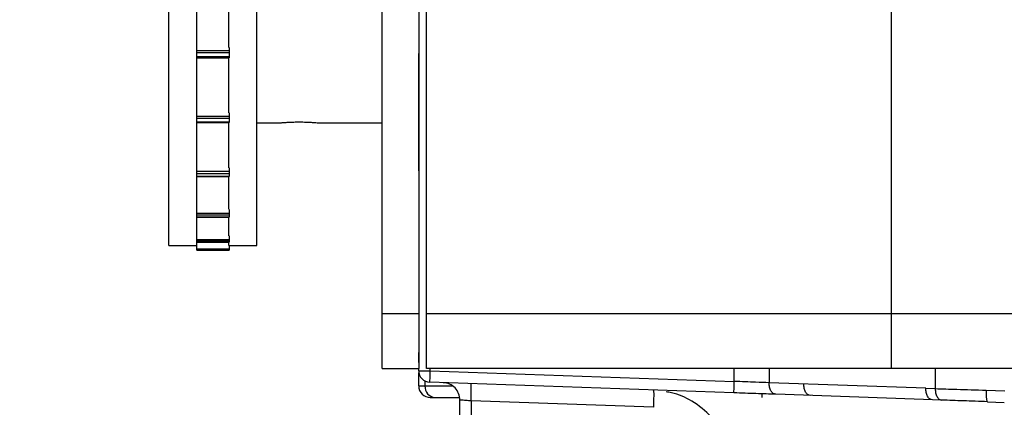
# Model space of a CAD drawing. Header units: inches. Extents: x 144.9 to 238.4, y 214.8 to 247.7.
# Tile 361 of 411: x 201.763 to 201.9732, y 244.3744 to 244.4571. Entities that reach past the tile are written whole.
import ezdxf

# ---------------------------------------------------------------- set-up
doc = ezdxf.new("R2010")
doc.units = ezdxf.units.IN
doc.header["$LTSCALE"] = 0.25
doc.header["$MEASUREMENT"] = 0
doc.layers.add('ANNOTATIONS', color=1, linetype='Continuous')
doc.layers.add('MOTOR LH', color=7, linetype='Continuous')
doc.styles.add('ARIAL', font='arial.ttf', dxfattribs={"height": 0.09375})
doc.dimstyles.new('STANDARD$0', dxfattribs={"dimtxt": 0.09375, "dimasz": 0.09375, "dimexe": 0.03125, "dimexo": 0.046875, "dimgap": 0.09, "dimtad": 0, "dimtih": 1, "dimtoh": 1, "dimdec": 4, "dimzin": 0, "dimdsep": 46, "dimtxsty": 'ARIAL', "dimcen": 0.09, "dimadec": 0, "dimazin": 0, "dimtfac": 1, "dimtdec": 4, "dimtofl": 0, "dimtmove": 0, "dimatfit": 1, "dimfxl": 1, "dimtolj": 1, "dimtzin": 0, "dimarcsym": 0})

# ---------------------------------------------------------------- blocks, each defined once
blk = doc.blocks.new('*D20')
at = {"layer": 'ANNOTATIONS', "color": 0, "lineweight": -2, "transparency": 16777216}
for p, q in [((201.5477568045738, 244.7210665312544), (201.5477568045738, 245.6873671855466)), ((202.6883818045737, 243.5376739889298), (202.6883818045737, 245.6873671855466)), ((201.6415068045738, 245.6561171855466), (201.832959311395, 245.6561171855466)), ((202.5946318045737, 245.6561171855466), (202.4031792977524, 245.6561171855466))]:
    blk.add_line(p, q, dxfattribs=at)
at = {"layer": 'ANNOTATIONS', "color": 0, "transparency": 16777216}
for points in [[(201.6415068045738, 245.6717421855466), (201.6415068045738, 245.6404921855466), (201.5477568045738, 245.6561171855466)], [(202.5946318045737, 245.6717421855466), (202.5946318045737, 245.6404921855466), (202.6883818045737, 245.6561171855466)]]:
    blk.add_solid(points, dxfattribs=at)
at = {"layer": 'defpoints', "color": 0, "transparency": 16777216}
for p in [(201.5477568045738, 245.6561171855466), (201.5477568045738, 244.6741915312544), (202.6883818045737, 243.4907989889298)]:
    blk.add_point(p, dxfattribs=at)
at = {"layer": 'ANNOTATIONS', "color": 0, "transparency": 16777216, "insert": (202.1180693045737, 245.6561171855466), "char_height": 0.09375, "attachment_point": 5, "style": 'ARIAL'}
blk.add_mtext('\\A1;18 5/8"', dxfattribs=at)
blk = doc.blocks.new('*D22')
at = {"layer": 'ANNOTATIONS', "color": 0, "lineweight": -2, "transparency": 16777216}
for p, q in [((201.2594214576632, 244.7850832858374), (201.2594214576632, 246.0537298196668)), ((202.6883818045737, 243.5376739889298), (202.6883818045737, 246.0537298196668)), ((201.3531714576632, 246.0224798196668), (201.7695598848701, 246.0224798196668)), ((202.5946318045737, 246.0224798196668), (202.1782433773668, 246.0224798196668))]:
    blk.add_line(p, q, dxfattribs=at)
at = {"layer": 'ANNOTATIONS', "color": 0, "transparency": 16777216}
for points in [[(201.3531714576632, 246.0381048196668), (201.3531714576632, 246.0068548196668), (201.2594214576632, 246.0224798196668)], [(202.5946318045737, 246.0381048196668), (202.5946318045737, 246.0068548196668), (202.6883818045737, 246.0224798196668)]]:
    blk.add_solid(points, dxfattribs=at)
at = {"layer": 'defpoints', "color": 0, "transparency": 16777216}
for p in [(202.6883818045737, 246.0224798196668), (201.2594214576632, 244.7382082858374), (202.6883818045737, 243.4907989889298)]:
    blk.add_point(p, dxfattribs=at)
at = {"layer": 'ANNOTATIONS', "color": 0, "transparency": 16777216, "insert": (201.9739016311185, 246.0224798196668), "char_height": 0.09375, "attachment_point": 5, "style": 'ARIAL'}
blk.add_mtext('\\A1;24""', dxfattribs=at)

msp = doc.modelspace()

# ---------------------------------------------------------------- linework, layer by layer
at = {"layer": 'MOTOR LH'}
for p, q in [((201.8403564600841, 244.3826446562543), (201.8403564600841, 244.9657384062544)), ((201.7948274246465, 244.4088946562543), (201.7948274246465, 244.8118377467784)), ((201.8007649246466, 244.4078894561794), (201.8007649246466, 244.8118377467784)), ((201.8135774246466, 244.4088946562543), (201.8135774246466, 244.8118377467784)), ((201.8498274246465, 244.3826446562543), (201.8498274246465, 244.5807696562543)), ((201.9490774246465, 244.3826446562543), (201.9490774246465, 244.5807696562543)), ((201.8076399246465, 244.4511910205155), (201.8076399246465, 244.4643472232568)), ((201.8481689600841, 244.4641759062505), (201.8481689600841, 244.3826446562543)), ((201.8007649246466, 244.4505866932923), (201.8076546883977, 244.4505866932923)), ((201.8076546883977, 244.4511910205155), (201.8076546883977, 244.4505866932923)), ((201.8076546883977, 244.4505866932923), (201.8076546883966, 244.4500576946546)), ((201.8076546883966, 244.4500576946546), (201.8007649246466, 244.4500576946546)), ((201.8007649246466, 244.4493000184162), (201.8076546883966, 244.4493000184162)), ((201.8007649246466, 244.4490239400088), (201.8076546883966, 244.4490239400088)), ((201.8076399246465, 244.4372454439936), (201.8076399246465, 244.4490239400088)), ((201.8076546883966, 244.4500576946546), (201.8076546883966, 244.4490239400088)), ((201.8007649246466, 244.4365424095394), (201.8076546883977, 244.4365424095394)), ((201.8076546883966, 244.4360113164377), (201.8007649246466, 244.4360113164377)), ((201.8076546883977, 244.4372454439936), (201.8076546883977, 244.4365424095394)), ((201.8076546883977, 244.4365424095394), (201.8076546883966, 244.4360113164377)), ((201.8076546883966, 244.4360113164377), (201.8076546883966, 244.4351707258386)), ((201.8007649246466, 244.4353538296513), (201.8076546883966, 244.4353538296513)), ((201.8007649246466, 244.4351707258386), (201.8076546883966, 244.4351707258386)), ((201.8076399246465, 244.42552936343), (201.8076399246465, 244.4351707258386)), ((201.8135774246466, 244.4351397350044), (201.8187627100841, 244.4351397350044)), ((201.826526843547, 244.4351397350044), (201.8403564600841, 244.4351397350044)), ((201.8076546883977, 244.42552936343), (201.8076546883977, 244.4247628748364)), ((201.8007649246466, 244.4247628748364), (201.8076546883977, 244.4247628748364)), ((201.8076546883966, 244.4242563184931), (201.8007649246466, 244.4242563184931)), ((201.8007649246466, 244.4237319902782), (201.8076546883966, 244.4237319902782)), ((201.8007649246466, 244.4236263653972), (201.8076546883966, 244.4236263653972)), ((201.8076399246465, 244.4166837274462), (201.8076399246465, 244.4236263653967)), ((201.8076546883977, 244.4247628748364), (201.8076546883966, 244.4242563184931)), ((201.8076546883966, 244.4242563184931), (201.8076546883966, 244.4236263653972)), ((201.8007649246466, 244.4158387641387), (201.8076546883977, 244.4158387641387)), ((201.8076546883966, 244.4153821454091), (201.8007649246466, 244.4153821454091)), ((201.8007649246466, 244.4150172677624), (201.8076546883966, 244.4150172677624)), ((201.8007649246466, 244.4149697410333), (201.8076546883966, 244.4149697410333)), ((201.8076399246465, 244.4109944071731), (201.8076399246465, 244.4149697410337)), ((201.8076546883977, 244.4166302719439), (201.8076546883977, 244.4158387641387)), ((201.8076546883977, 244.4158387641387), (201.8076546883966, 244.4153821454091)), ((201.8076546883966, 244.4153821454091), (201.8076546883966, 244.4149697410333)), ((201.8076546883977, 244.4109944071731), (201.8076546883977, 244.4102175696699)), ((201.7948274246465, 244.4088946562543), (201.8007649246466, 244.4088946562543)), ((201.8007649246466, 244.4102175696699), (201.8076546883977, 244.4102175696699)), ((201.8076546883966, 244.4098337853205), (201.8007649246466, 244.4098337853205)), ((201.8007649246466, 244.4096466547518), (201.8076546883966, 244.4096466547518)), ((201.8007649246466, 244.4096349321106), (201.8076546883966, 244.4096349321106)), ((201.8076399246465, 244.4088946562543), (201.8076399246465, 244.4096349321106)), ((201.8076546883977, 244.4102175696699), (201.8076546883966, 244.4098337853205)), ((201.8076546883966, 244.4098337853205), (201.8076546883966, 244.4096349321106)), ((201.8076546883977, 244.4089043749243), (201.8076546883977, 244.4081811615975)), ((201.8076546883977, 244.4088946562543), (201.8135774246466, 244.4088946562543)), ((201.8007649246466, 244.4081811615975), (201.8076546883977, 244.4081811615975)), ((201.8076546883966, 244.4078894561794), (201.8007649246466, 244.4078894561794)), ((201.8007649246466, 244.4078882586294), (201.8076546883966, 244.4078882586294)), ((201.8076546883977, 244.4081811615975), (201.8076546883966, 244.4078894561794)), ((201.8403564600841, 244.3943634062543), (201.8481689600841, 244.3943634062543)), ((201.8498274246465, 244.3943634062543), (201.9965774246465, 244.3943634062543)), ((201.8403564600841, 244.3826446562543), (201.8481689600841, 244.3826446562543)), ((201.8481689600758, 244.3821679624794), (201.8481689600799, 244.3826446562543)), ((201.8481689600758, 244.3821679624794), (201.8506295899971, 244.3821679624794)), ((201.8481689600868, 244.3789159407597), (201.8481689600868, 244.3817373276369)), ((201.9965774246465, 244.3826446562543), (201.8498274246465, 244.3826446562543)), ((201.8506295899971, 244.3821679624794), (201.8506295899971, 244.3826446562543)), ((201.8506295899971, 244.3821679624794), (201.9155488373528, 244.3799009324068)), ((201.9155488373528, 244.3799009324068), (201.9155488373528, 244.3826446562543)), ((201.9229901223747, 244.3826446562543), (201.9229901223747, 244.3795891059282)), ((201.9584511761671, 244.3826446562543), (201.958451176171, 244.3783507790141)), ((201.8494876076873, 244.3799883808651), (201.8494876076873, 244.3789159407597)), ((201.915462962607, 244.3774418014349), (201.8505437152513, 244.3797088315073)), ((201.9564295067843, 244.3784213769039), (201.9229901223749, 244.3795891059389)), ((201.8481689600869, 244.3789159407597), (201.8553002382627, 244.3789159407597)), ((201.8982941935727, 244.3779137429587), (201.8982762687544, 244.3780419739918)), ((201.9214957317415, 244.3764553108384), (201.9214957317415, 244.3771934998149)), ((201.9598535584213, 244.3758916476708), (201.9243925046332, 244.3771299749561)), ((201.9564295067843, 244.3784213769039), (201.958451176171, 244.3783507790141)), ((201.9693126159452, 244.37800941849), (201.9733337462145, 244.3778536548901)), ((201.8516185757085, 244.3764553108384), (201.8568481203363, 244.3764553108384)), ((201.8569520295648, 244.3669555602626), (201.8569520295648, 244.3759207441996)), ((201.8982762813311, 244.3743532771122), (201.8593267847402, 244.3757134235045)), ((201.8593267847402, 244.3757134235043), (201.8593267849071, 244.3669555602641)), ((201.9696288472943, 244.3755502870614), (201.9731998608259, 244.3753998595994))]:
    msp.add_line(p, q, dxfattribs=at)
for centre, radius, start, end in [((201.8506295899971, 244.3821679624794), 0.002460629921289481, 179.9999999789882, 267.9999999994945), ((201.8506295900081, 244.3789159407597), 0.002460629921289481, 179.9999999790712, 270.0000000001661), ((201.8517961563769, 244.3787621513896), 0.002313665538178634, 176.188738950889, 265.5980503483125)]:
    msp.add_arc(centre, radius, start, end, dxfattribs=at)
for points, knots in [([(201.8481689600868, 244.424851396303), (201.848168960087, 244.4286247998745), (201.8481689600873, 244.4360913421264), (201.8481689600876, 244.4453547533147), (201.8481689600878, 244.4499366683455)], [0, 0, 0, 0, 0.5053749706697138, 1, 1, 1, 1]), ([(201.8187627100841, 244.4351397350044), (201.8188057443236, 244.4351434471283), (201.8188918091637, 244.4351508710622), (201.819562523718, 244.4352025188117), (201.8205515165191, 244.4352601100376), (201.8217886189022, 244.4353017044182), (201.8231224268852, 244.4353079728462), (201.8244015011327, 244.4352767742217), (201.8254943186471, 244.4352209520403), (201.8262404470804, 244.4351678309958), (201.8265959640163, 244.4351380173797), (201.8265404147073, 244.4351426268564), (201.826526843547, 244.4351437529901)], [0, 0, 0, 0, 0.1071142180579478, 0.2142193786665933, 0.3215599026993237, 0.4290573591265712, 0.5362978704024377, 0.6432683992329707, 0.7503771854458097, 0.8578162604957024, 0.965263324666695, 1, 1, 1, 1]), ([(201.8481689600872, 244.3839216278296), (201.8481689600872, 244.3840222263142), (201.8481689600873, 244.384223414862), (201.8481689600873, 244.3854624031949), (201.8481689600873, 244.38608187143)], [0, 0, 0, 0, 0.5000209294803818, 1, 1, 1, 1]), ([(201.9229901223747, 244.3795891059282), (201.9220467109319, 244.379629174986), (201.9197989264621, 244.3797246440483), (201.9171094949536, 244.3798361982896), (201.9155488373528, 244.3799009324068)], [0, 0, 0, 0, 0.4197072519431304, 1, 1, 1, 1]), ([(201.8982941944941, 244.3779137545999), (201.8983020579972, 244.3778774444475), (201.8983243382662, 244.3777745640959), (201.8983333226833, 244.3770110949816), (201.8983211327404, 244.3758046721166), (201.8982912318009, 244.374837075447), (201.8982762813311, 244.3743532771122)], [0, 0, 0, 0, 0.1538430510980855, 0.4358953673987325, 0.717947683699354, 1, 1, 1, 1]), ([(201.9125197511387, 244.3696789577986), (201.9119064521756, 244.3705815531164), (201.9102950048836, 244.3729531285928), (201.906750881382, 244.3756974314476), (201.9033264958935, 244.3773405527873), (201.9013936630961, 244.3775864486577), (201.9010139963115, 244.3776347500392)], [0, 0, 0, 0, 0.2263796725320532, 0.5948141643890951, 0.9204092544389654, 1, 1, 1, 1]), ([(201.9243925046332, 244.3771299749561), (201.9230272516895, 244.3771776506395), (201.9202967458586, 244.3772730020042), (201.9170742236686, 244.3773855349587), (201.915462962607, 244.3774418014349)], [0, 0, 0, 0, 0.5000000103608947, 1, 1, 1, 1]), ([(201.958451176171, 244.3783507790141), (201.9599548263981, 244.37830331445), (201.9632734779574, 244.3781985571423), (201.9671774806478, 244.3780762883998), (201.9693126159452, 244.37800941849)], [0, 0, 0, 0, 0.4530907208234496, 1, 1, 1, 1]), ([(201.9693126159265, 244.3780094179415), (201.9693074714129, 244.3777010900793), (201.9692995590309, 244.3772268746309), (201.969329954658, 244.3766559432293), (201.9693681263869, 244.3762627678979), (201.9694213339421, 244.3759453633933), (201.9695039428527, 244.3756375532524), (201.9695796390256, 244.375584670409), (201.969628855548, 244.3755502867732)], [0, 0, 0, 0, 0.2395355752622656, 0.3684113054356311, 0.5000001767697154, 0.6315890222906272, 0.7604646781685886, 1, 1, 1, 1]), ([(201.8593267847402, 244.3757134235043), (201.8591356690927, 244.3757299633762), (201.8587761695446, 244.3757610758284), (201.8581870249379, 244.37581190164), (201.8575713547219, 244.3758671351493), (201.8570544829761, 244.375911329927), (201.85698557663, 244.3759176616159), (201.8569520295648, 244.3759207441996)], [0, 0, 0, 0, 0.1528060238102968, 0.2874369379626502, 0.5013751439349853, 0.7572444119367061, 1, 1, 1, 1]), ([(201.9696288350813, 244.3755502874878), (201.967871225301, 244.3756116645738), (201.9643561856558, 244.375734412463), (201.961354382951, 244.3758392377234), (201.9598535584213, 244.3758916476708)], [0, 0, 0, 0, 0.5000255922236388, 1, 1, 1, 1])]:
    msp.add_open_spline(points, degree=3, knots=knots, dxfattribs=at)
for points in [[(201.8505437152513, 244.3797088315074), (201.8505450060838, 244.3797457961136), (201.8505475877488, 244.379819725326), (201.8505674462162, 244.3803883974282), (201.8505958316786, 244.3812012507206), (201.8506183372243, 244.3818457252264), (201.8506295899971, 244.3821679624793)], [(201.8569520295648, 244.3759207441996), (201.8568990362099, 244.37639363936), (201.8567930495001, 244.3773394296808), (201.8559753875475, 244.3785419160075), (201.8548021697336, 244.3794010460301), (201.8538606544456, 244.3795399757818), (201.8533898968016, 244.3796094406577)], [(201.8593267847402, 244.3757134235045), (201.8593416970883, 244.3761964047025), (201.8593715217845, 244.3771623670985), (201.8593842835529, 244.3783810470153), (201.8593715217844, 244.379234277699), (201.8593416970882, 244.3793461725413), (201.8593267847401, 244.3794021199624)], [(201.915462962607, 244.3774418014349), (201.9154642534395, 244.3774787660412), (201.9154668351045, 244.3775526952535), (201.9154866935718, 244.3781213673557), (201.9155150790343, 244.3789342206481), (201.9155375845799, 244.379578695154), (201.9155488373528, 244.3799009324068)], [(201.9243925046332, 244.3771299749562), (201.9242015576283, 244.3771726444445), (201.9238196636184, 244.3772579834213), (201.9233518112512, 244.3778291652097), (201.9230342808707, 244.3786351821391), (201.9230048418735, 244.379271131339), (201.9229901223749, 244.3795891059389)], [(201.931785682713, 244.3768717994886), (201.931594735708, 244.376914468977), (201.9312128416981, 244.3769998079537), (201.9307449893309, 244.3775709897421), (201.9304274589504, 244.3783770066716), (201.9303980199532, 244.3790129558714), (201.9303833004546, 244.3793309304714)], [(201.9578318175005, 244.3759622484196), (201.9576408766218, 244.3760049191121), (201.9572589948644, 244.3760902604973), (201.9567911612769, 244.3766614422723), (201.9564736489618, 244.3774674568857), (201.9564442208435, 244.3781034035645), (201.9564295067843, 244.3784213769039)], [(201.9584511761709, 244.3783507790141), (201.9584658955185, 244.3780328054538), (201.9584953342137, 244.3773968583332), (201.9588128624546, 244.3765908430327), (201.959280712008, 244.3760196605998), (201.9596626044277, 244.3759343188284), (201.9598535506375, 244.3758916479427)], [(201.8506295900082, 244.3764553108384), (201.8506729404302, 244.3764553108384), (201.8507596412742, 244.3764553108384), (201.8513322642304, 244.3764553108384), (201.8516185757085, 244.3764553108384)]]:
    msp.add_open_spline(points, degree=3, dxfattribs=at)

# ---------------------------------------------------------------- dimensions: what is measured, and where the dimension line sits
at = {"layer": 'ANNOTATIONS'}
for base, p1, p2, text, picture, middle in [((202.6883818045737, 246.0224798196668), (201.2594214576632, 244.7382082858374), (202.6883818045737, 243.4907989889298), '24""', '*D22', (201.9739016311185, 246.0224798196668)), ((201.5477568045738, 245.6561171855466), (202.6883818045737, 243.4907989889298), (201.5477568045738, 244.6741915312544), '18 5/8"', '*D20', (202.1180693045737, 245.6561171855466))]:
    dim = msp.add_linear_dim(base=base, p1=p1, p2=p2, text=text, dimstyle='STANDARD$0', dxfattribs=at)
    dim.commit()
    dim.dimension.update_dxf_attribs({"geometry": picture, "text_midpoint": middle, "dimtype": 160})

doc.saveas('drawing.dxf')
